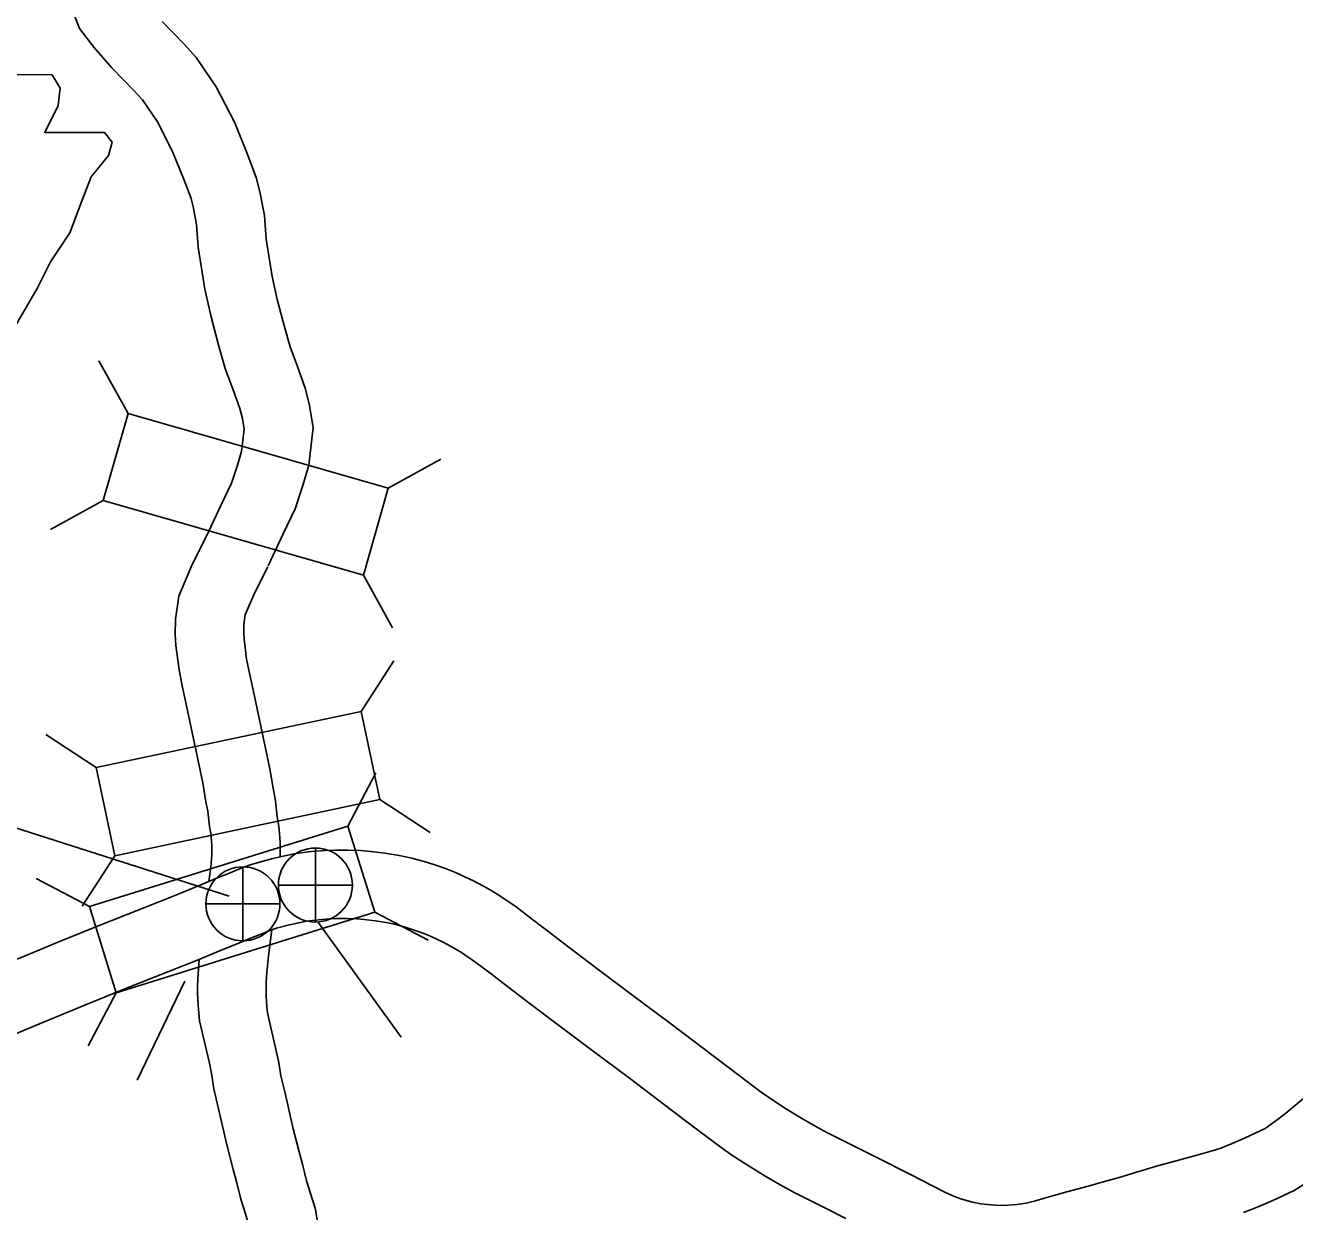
# Model space of a CAD drawing. Extents: x -939622 to -934245, y 1383184 to 1385301.
# Drawn here: x -935463.96 to -935447.26, y 1384158.68 to 1384174.3 of the extents above; entities that cross this region are included whole.
import ezdxf

# ---------------------------------------------------------------- set-up
doc = ezdxf.new("R2010")
doc.units = 0
for name, color, linetype in [('Level 10', 7, 'Continuous'), ('Level 15', 7, 'Continuous'), ('Level 20', 7, 'Continuous'), ('Level 21', 7, 'Continuous'), ('Level 25', 7, 'Continuous'), ('Level 26', 7, 'Continuous')]:
    doc.layers.add(name, color=color, linetype=linetype)

msp = doc.modelspace()

# ---------------------------------------------------------------- linework, layer by layer
at = {"layer": 'Level 10'}
for points in [[(-935463.396, 1384174.639), (-935463.25, 1384174.258), (-935463.06, 1384174.012), (-935462.824, 1384173.742), (-935462.535, 1384173.443), (-935462.422, 1384173.318), (-935462.224, 1384173.029), (-935462.025, 1384172.64), (-935461.88, 1384172.285), (-935461.78, 1384172.02), (-935461.749, 1384171.895), (-935461.708, 1384171.677), (-935461.686, 1384171.381), (-935461.598, 1384170.827), (-935461.523, 1384170.482), (-935461.421, 1384170.092), (-935461.333, 1384169.785), (-935461.228, 1384169.503), (-935461.141, 1384169.255), (-935461.106, 1384169.126), (-935461.083, 1384168.985), (-935461.117, 1384168.689), (-935461.17, 1384168.509), (-935461.247, 1384168.272), (-935461.386, 1384167.987), (-935461.583, 1384167.566)], [(-935462.161, 1384174.351), (-935461.878, 1384174.058), (-935461.715, 1384173.877), (-935461.449, 1384173.49), (-935461.206, 1384173.016), (-935461.043, 1384172.615), (-935460.919, 1384172.286), (-935460.87, 1384172.087), (-935460.814, 1384171.795), (-935460.791, 1384171.485), (-935460.713, 1384170.993), (-935460.647, 1384170.691), (-935460.553, 1384170.33), (-935460.477, 1384170.067), (-935460.382, 1384169.809), (-935460.281, 1384169.523), (-935460.225, 1384169.317), (-935460.174, 1384169.007), (-935460.232, 1384168.51), (-935460.309, 1384168.245), (-935460.41, 1384167.934), (-935460.574, 1384167.599), (-935460.768, 1384167.184)], [(-935461.578, 1384167.576), (-935461.765, 1384167.203), (-935461.941, 1384166.787), (-935461.986, 1384166.485), (-935461.989, 1384166.282), (-935461.981, 1384166.136), (-935461.94, 1384165.816), (-935461.9, 1384165.607), (-935461.827, 1384165.283)], [(-935460.773, 1384167.173), (-935460.948, 1384166.825), (-935461.068, 1384166.542), (-935461.087, 1384166.412), (-935461.089, 1384166.301), (-935461.084, 1384166.219), (-935461.05, 1384165.957), (-935461.023, 1384165.813), (-935460.947, 1384165.47)], [(-935460.947, 1384165.47), (-935460.744, 1384164.512)], [(-935461.827, 1384165.283), (-935461.626, 1384164.331)], [(-935460.979, 1384157.905), (-935460.978, 1384157.924), (-935460.976, 1384158.09), (-935460.98, 1384158.2), (-935460.993, 1384158.329), (-935461.025, 1384158.52), (-935461.071, 1384158.668), (-935461.127, 1384158.847), (-935461.181, 1384159.065), (-935461.229, 1384159.24), (-935461.312, 1384159.564), (-935461.419, 1384160.036), (-935461.483, 1384160.3), (-935461.513, 1384160.502), (-935461.538, 1384160.64), (-935461.669, 1384161.198)], [(-935460.078, 1384157.943), (-935460.076, 1384158.1), (-935460.082, 1384158.261), (-935460.101, 1384158.45), (-935460.148, 1384158.728), (-935460.212, 1384158.936), (-935460.26, 1384159.089), (-935460.31, 1384159.292), (-935460.359, 1384159.472), (-935460.437, 1384159.775), (-935460.542, 1384160.242), (-935460.599, 1384160.472), (-935460.625, 1384160.649), (-935460.775, 1384161.3)]]:
    msp.add_lwpolyline(points, dxfattribs=at)
at = {"layer": 'Level 15'}
for points in [[(-935460.744, 1384164.512), (-935460.702, 1384164.259), (-935460.672, 1384164.092), (-935460.646, 1384163.883), (-935460.63, 1384163.784), (-935460.622, 1384163.714), (-935460.613, 1384163.608), (-935460.61, 1384163.534), (-935460.609, 1384163.44), (-935460.609, 1384163.36)], [(-935461.626, 1384164.331), (-935461.585, 1384164.081), (-935461.562, 1384163.957), (-935461.537, 1384163.755), (-935461.522, 1384163.661), (-935461.518, 1384163.626), (-935461.512, 1384163.552), (-935461.51, 1384163.507), (-935461.509, 1384163.433), (-935461.509, 1384163.388), (-935461.518, 1384163.261), (-935461.534, 1384163.122), (-935461.546, 1384163.032)], [(-935464.07, 1384162.007), (-935463.546, 1384162.226), (-935463.012, 1384162.443), (-935462.026, 1384162.834), (-935461.685, 1384162.974), (-935461.54, 1384163.035), (-935461.379, 1384163.1), (-935461.298, 1384163.133), (-935461.173, 1384163.183), (-935461.095, 1384163.215), (-935461.004, 1384163.249), (-935460.911, 1384163.278), (-935460.703, 1384163.334), (-935460.548, 1384163.369), (-935460.402, 1384163.397), (-935460.198, 1384163.423), (-935460.02, 1384163.438), (-935459.885, 1384163.444), (-935459.716, 1384163.444), (-935459.545, 1384163.437), (-935459.412, 1384163.427), (-935459.229, 1384163.404), (-935459.043, 1384163.373), (-935458.877, 1384163.338), (-935458.715, 1384163.295), (-935458.573, 1384163.251), (-935458.431, 1384163.2), (-935458.302, 1384163.148), (-935458.169, 1384163.087), (-935458.065, 1384163.039), (-935457.939, 1384162.972), (-935457.845, 1384162.92), (-935457.731, 1384162.851), (-935457.504, 1384162.695), (-935457.287, 1384162.53), (-935457.125, 1384162.407), (-935456.789, 1384162.148), (-935456.387, 1384161.845), (-935455.968, 1384161.529), (-935455.472, 1384161.162), (-935454.71, 1384160.584), (-935454.278, 1384160.257), (-935454.15, 1384160.168), (-935453.957, 1384160.043), (-935453.757, 1384159.92), (-935453.559, 1384159.806), (-935453.411, 1384159.726), (-935453.043, 1384159.542), (-935452.754, 1384159.395), (-935452.305, 1384159.168), (-935452.033, 1384159.03), (-935451.867, 1384158.944), (-935451.804, 1384158.913), (-935451.734, 1384158.884), (-935451.648, 1384158.851), (-935451.545, 1384158.822), (-935451.496, 1384158.811), (-935451.384, 1384158.788), (-935451.295, 1384158.777), (-935451.145, 1384158.767), (-935451.03, 1384158.769), (-935450.913, 1384158.778), (-935450.791, 1384158.798), (-935450.666, 1384158.827), (-935450.547, 1384158.861), (-935450.426, 1384158.895), (-935450.253, 1384158.944), (-935449.972, 1384159.019), (-935449.791, 1384159.071), (-935449.536, 1384159.143), (-935449.396, 1384159.188), (-935449.074, 1384159.285), (-935448.813, 1384159.355), (-935448.527, 1384159.432), (-935448.312, 1384159.493), (-935448.229, 1384159.52), (-935448.174, 1384159.541), (-935448.08, 1384159.581), (-935447.909, 1384159.655), (-935447.642, 1384159.778), (-935447.468, 1384159.905)], [(-935464.152, 1384160.998), (-935463.724, 1384161.177), (-935463.203, 1384161.394), (-935462.677, 1384161.608), (-935461.69, 1384161.999), (-935461.34, 1384162.142), (-935461.196, 1384162.203), (-935461.038, 1384162.268), (-935460.963, 1384162.298), (-935460.838, 1384162.347), (-935460.767, 1384162.377), (-935460.711, 1384162.397), (-935460.657, 1384162.414), (-935460.486, 1384162.461), (-935460.365, 1384162.488), (-935460.262, 1384162.508), (-935460.105, 1384162.527), (-935459.961, 1384162.539), (-935459.865, 1384162.544), (-935459.733, 1384162.544), (-935459.595, 1384162.539), (-935459.502, 1384162.531), (-935459.359, 1384162.514), (-935459.211, 1384162.489), (-935459.088, 1384162.463), (-935458.965, 1384162.43), (-935458.857, 1384162.396), (-935458.751, 1384162.359), (-935458.66, 1384162.322), (-935458.547, 1384162.27), (-935458.464, 1384162.231), (-935458.366, 1384162.18), (-935458.297, 1384162.141), (-935458.22, 1384162.095), (-935458.031, 1384161.965), (-935457.831, 1384161.813), (-935457.672, 1384161.693), (-935457.335, 1384161.433), (-935456.929, 1384161.126), (-935456.506, 1384160.808), (-935456.012, 1384160.442), (-935455.254, 1384159.866), (-935454.806, 1384159.527), (-935454.651, 1384159.42), (-935454.437, 1384159.282), (-935454.217, 1384159.147), (-935453.998, 1384159.02), (-935453.826, 1384158.927), (-935453.448, 1384158.739), (-935453.161, 1384158.592)], [(-935460.718, 1384162.396), (-935460.752, 1384162.123), (-935460.76, 1384162.051), (-935460.766, 1384162.002), (-935460.776, 1384161.917), (-935460.785, 1384161.838), (-935460.793, 1384161.707), (-935460.795, 1384161.639), (-935460.795, 1384161.59), (-935460.792, 1384161.512), (-935460.79, 1384161.46), (-935460.784, 1384161.382), (-935460.775, 1384161.3)], [(-935461.676, 1384162.005), (-935461.693, 1384161.749), (-935461.695, 1384161.647), (-935461.695, 1384161.571), (-935461.692, 1384161.477), (-935461.688, 1384161.404), (-935461.68, 1384161.295), (-935461.669, 1384161.198)], [(-935447.468, 1384159.905), (-935447.372, 1384159.979), (-935447.006, 1384160.283)], [(-935447.929, 1384158.671), (-935447.838, 1384158.706), (-935447.725, 1384158.754), (-935447.542, 1384158.833), (-935447.264, 1384158.961), (-935447.093, 1384159.066)]]:
    msp.add_lwpolyline(points, dxfattribs=at)
at = {"layer": 'Level 20'}
for p, q in [((-935462.61, 1384169.189), (-935462.994, 1384169.882)), ((-935459.185, 1384168.206), (-935458.492, 1384168.589)), ((-935462.938, 1384168.047), (-935463.631, 1384167.663)), ((-935459.512, 1384167.064), (-935459.129, 1384166.371)), ((-935459.543, 1384165.27), (-935459.111, 1384165.934)), ((-935463.03, 1384164.532), (-935463.694, 1384164.964)), ((-935459.717, 1384163.759), (-935459.348, 1384164.461)), ((-935459.297, 1384164.108), (-935458.633, 1384163.676)), ((-935462.784, 1384163.369), (-935463.216, 1384162.706)), ((-935463.12, 1384162.7), (-935463.821, 1384163.068)), ((-935459.364, 1384162.625), (-935458.662, 1384162.257)), ((-935462.766, 1384161.566), (-935463.135, 1384160.865))]:
    msp.add_line(p, q, dxfattribs=at)
for points in [[(-935462.938, 1384168.047), (-935459.512, 1384167.064), (-935459.185, 1384168.206), (-935462.61, 1384169.189)], [(-935462.784, 1384163.369), (-935459.297, 1384164.108), (-935459.543, 1384165.27), (-935463.03, 1384164.532)], [(-935462.766, 1384161.566), (-935459.364, 1384162.625), (-935459.717, 1384163.759), (-935463.12, 1384162.7)]]:
    msp.add_lwpolyline(points, close=True, dxfattribs=at)
at = {"layer": 'Level 21'}
for p, q in [((-935459.015, 1384160.983), (-935460.102, 1384162.485)), ((-935462.491, 1384160.417), (-935461.864, 1384161.718))]:
    msp.add_line(p, q, dxfattribs=at)
msp.add_lwpolyline([(-935468.174, 1384173.651), (-935467.945, 1384172.128), (-935468.047, 1384169.819), (-935467.844, 1384169.692), (-935467.463, 1384169.692), (-935467.463, 1384168.88), (-935464.266, 1384168.88), (-935464.113, 1384169.21), (-935464.164, 1384169.743), (-935464.088, 1384170.352), (-935463.809, 1384170.834), (-935463.631, 1384171.189), (-935463.377, 1384171.57), (-935463.225, 1384171.976), (-935463.098, 1384172.306), (-935462.87, 1384172.585), (-935462.819, 1384172.763), (-935462.921, 1384172.89), (-935463.707, 1384172.89), (-935463.53, 1384173.245), (-935463.504, 1384173.473), (-935463.61, 1384173.649)], close=True, dxfattribs=at)
at = {"layer": 'Level 25'}
msp.add_line((-935475.779, 1384167.474), (-935461.281, 1384162.835), dxfattribs=at)
at = {"layer": 'Level 26'}
for p, q in [((-935460.145, 1384162.496), (-935460.145, 1384163.471)), ((-935461.099, 1384162.249), (-935461.099, 1384163.224)), ((-935460.633, 1384162.984), (-935459.658, 1384162.984)), ((-935461.587, 1384162.736), (-935460.612, 1384162.736))]:
    msp.add_line(p, q, dxfattribs=at)
for centre in [(-935460.145, 1384162.984), (-935461.099, 1384162.736)]:
    msp.add_circle(centre, 0.487, dxfattribs=at)

doc.saveas('drawing.dxf')
